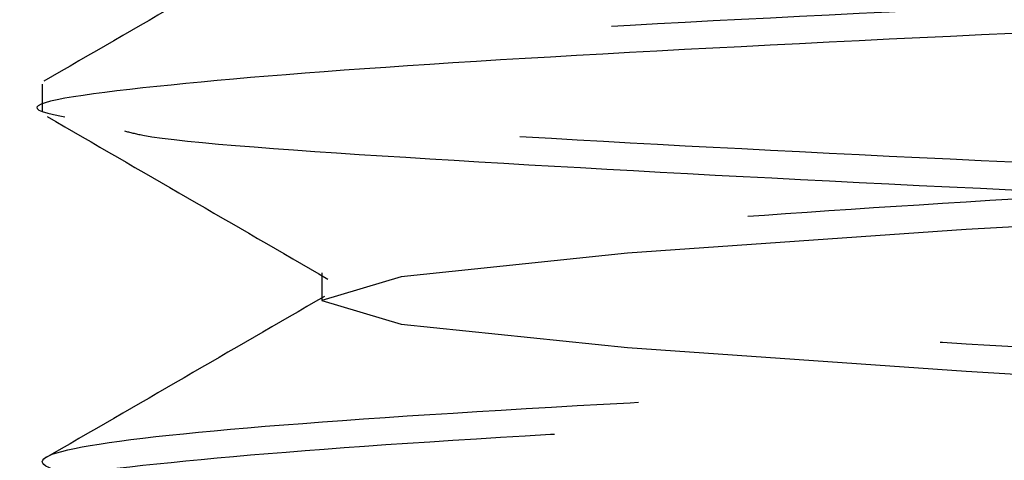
# Model space of a CAD drawing. Header units: inches. Extents: x 1907 to 2452, y -210 to -54.
# Tile 710 of 1056: x 2143.9445 to 2144.0375, y -176.6321 to -176.5904. Entities that reach past the tile are written whole.
import ezdxf

# ---------------------------------------------------------------- set-up
doc = ezdxf.new("R2010")
doc.units = ezdxf.units.IN
doc.header["$LTSCALE"] = 0.5
doc.header["$MEASUREMENT"] = 0
doc.linetypes.add('HIDDEN', pattern=[0.22499999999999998, 0.15, -0.075])
doc.layers.add('SID-M-H', color=4, linetype='HIDDEN')

msp = doc.modelspace()

# ---------------------------------------------------------------- linework, layer by layer
at = {"layer": 'SID-M-H'}
for p, q in [((2143.94659527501, -176.5964757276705), (2143.94659527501, -176.5990798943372)), ((2144.07159527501, -176.6080084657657), (2144.033869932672, -176.6102406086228)), ((2144.033869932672, -176.6102406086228), (2144.001887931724, -176.6124727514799)), ((2144.001887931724, -176.6124727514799), (2143.980518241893, -176.614704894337)), ((2143.973014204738, -176.6143328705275), (2143.973014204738, -176.6169370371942)), ((2143.980518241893, -176.614704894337), (2143.973014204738, -176.6169370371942)), ((2143.973014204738, -176.6169370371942), (2143.980518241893, -176.6191691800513)), ((2143.980518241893, -176.6191691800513), (2144.001887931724, -176.6214013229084)), ((2144.001887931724, -176.6214013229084), (2144.033869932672, -176.6236334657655)), ((2144.033869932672, -176.6236334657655), (2144.07159527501, -176.6258656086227))]:
    msp.add_line(p, q, dxfattribs=at)
for points, knots in [([(2143.97499658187, -175.8292082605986), (2143.976194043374, -175.8297557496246), (2143.979018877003, -175.8310472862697), (2144.000392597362, -175.8330828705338), (2144.032802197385, -175.8353150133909), (2144.07161820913, -175.837547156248), (2144.110296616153, -175.8397792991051), (2144.143119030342, -175.8420114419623), (2144.165042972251, -175.8442435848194), (2144.172742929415, -175.8464757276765), (2144.165043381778, -175.8487078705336), (2144.143117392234, -175.8509400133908), (2144.110302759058, -175.8531721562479), (2144.071595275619, -175.855404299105), (2144.032887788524, -175.8576364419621), (2144.000073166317, -175.8598685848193), (2143.978147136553, -175.8621007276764), (2143.970447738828, -175.8643328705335), (2143.978147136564, -175.8665650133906), (2144.000073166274, -175.8687971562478), (2144.032887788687, -175.8710292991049), (2144.07159527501, -175.873261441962), (2144.110302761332, -175.8754935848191), (2144.143117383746, -175.8777257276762), (2144.165043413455, -175.8799578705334), (2144.172742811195, -175.8821900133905), (2144.165043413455, -175.8844221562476), (2144.143117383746, -175.8866542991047), (2144.110302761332, -175.8888864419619), (2144.07159527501, -175.891118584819), (2144.032887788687, -175.8933507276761), (2144.000073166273, -175.8955828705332), (2143.978147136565, -175.8978150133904), (2143.970447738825, -175.9000471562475), (2143.978147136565, -175.9022792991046), (2144.000073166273, -175.9045114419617), (2144.032887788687, -175.9067435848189), (2144.07159527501, -175.908975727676), (2144.110302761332, -175.9112078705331), (2144.143117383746, -175.9134400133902), (2144.165043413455, -175.9156721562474), (2144.172742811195, -175.9179042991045), (2144.165043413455, -175.9201364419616), (2144.143117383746, -175.9223685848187), (2144.110302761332, -175.9246007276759), (2144.07159527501, -175.926832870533), (2144.032887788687, -175.9290650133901), (2144.000073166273, -175.9312971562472), (2143.978147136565, -175.9335292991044), (2143.970447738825, -175.9357614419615), (2143.978147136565, -175.9379935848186), (2144.000073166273, -175.9402257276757), (2144.032887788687, -175.9424578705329), (2144.07159527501, -175.94469001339), (2144.110302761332, -175.9469221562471), (2144.143117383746, -175.9491542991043), (2144.165043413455, -175.9513864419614), (2144.172742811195, -175.9536185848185), (2144.165043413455, -175.9558507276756), (2144.143117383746, -175.9580828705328), (2144.110302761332, -175.9603150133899), (2144.07159527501, -175.962547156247), (2144.032887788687, -175.9647792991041), (2144.000073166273, -175.9670114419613), (2143.978147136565, -175.9692435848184), (2143.970447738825, -175.9714757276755), (2143.978147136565, -175.9737078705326), (2144.000073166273, -175.9759400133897), (2144.032887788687, -175.9781721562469), (2144.07159527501, -175.980404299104), (2144.110302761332, -175.9826364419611), (2144.143117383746, -175.9848685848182), (2144.165043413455, -175.9871007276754), (2144.172742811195, -175.9893328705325), (2144.165043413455, -175.9915650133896), (2144.143117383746, -175.9937971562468), (2144.110302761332, -175.9960292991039), (2144.07159527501, -175.998261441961), (2144.032887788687, -176.0004935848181), (2144.000073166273, -176.0027257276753), (2143.978147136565, -176.0049578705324), (2143.970447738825, -176.0071900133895), (2143.978147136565, -176.0094221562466), (2144.000073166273, -176.0116542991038), (2144.032887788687, -176.0138864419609), (2144.07159527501, -176.016118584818), (2144.110302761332, -176.0183507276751), (2144.143117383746, -176.0205828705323), (2144.165043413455, -176.0228150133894), (2144.172742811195, -176.0250471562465), (2144.165043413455, -176.0272792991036), (2144.143117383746, -176.0295114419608), (2144.110302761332, -176.0317435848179), (2144.07159527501, -176.033975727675), (2144.032887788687, -176.0362078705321), (2144.000073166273, -176.0384400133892), (2143.978147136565, -176.0406721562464), (2143.970447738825, -176.0429042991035), (2143.978147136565, -176.0451364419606), (2144.000073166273, -176.0473685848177), (2144.032887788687, -176.0496007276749), (2144.07159527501, -176.051832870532), (2144.110302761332, -176.0540650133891), (2144.143117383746, -176.0562971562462), (2144.165043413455, -176.0585292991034), (2144.172742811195, -176.0607614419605), (2144.165043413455, -176.0629935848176), (2144.143117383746, -176.0652257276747), (2144.110302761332, -176.0674578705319), (2144.07159527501, -176.069690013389), (2144.032887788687, -176.0719221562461), (2144.000073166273, -176.0741542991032), (2143.978147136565, -176.0763864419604), (2143.970447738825, -176.0786185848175), (2143.978147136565, -176.0808507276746), (2144.000073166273, -176.0830828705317), (2144.032887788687, -176.0853150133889), (2144.07159527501, -176.087547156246), (2144.110302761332, -176.0897792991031), (2144.143117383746, -176.0920114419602), (2144.165043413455, -176.0942435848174), (2144.172742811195, -176.0964757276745), (2144.165043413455, -176.0987078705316), (2144.143117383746, -176.1009400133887), (2144.110302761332, -176.1031721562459), (2144.07159527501, -176.105404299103), (2144.032887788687, -176.1076364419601), (2144.000073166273, -176.1098685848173), (2143.978147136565, -176.1121007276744), (2143.970447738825, -176.1143328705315), (2143.978147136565, -176.1165650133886), (2144.000073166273, -176.1187971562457), (2144.032887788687, -176.1210292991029), (2144.07159527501, -176.12326144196), (2144.110302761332, -176.1254935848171), (2144.143117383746, -176.1277257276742), (2144.165043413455, -176.1299578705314), (2144.172742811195, -176.1321900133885), (2144.165043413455, -176.1344221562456), (2144.143117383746, -176.1366542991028), (2144.110302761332, -176.1388864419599), (2144.07159527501, -176.141118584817), (2144.032887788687, -176.1433507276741), (2144.000073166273, -176.1455828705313), (2143.978147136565, -176.1478150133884), (2143.970447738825, -176.1500471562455), (2143.978147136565, -176.1522792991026), (2144.000073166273, -176.1545114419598), (2144.032887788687, -176.1567435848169), (2144.07159527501, -176.158975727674), (2144.110302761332, -176.1612078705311), (2144.143117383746, -176.1634400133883), (2144.165043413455, -176.1656721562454), (2144.172742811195, -176.1679042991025), (2144.165043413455, -176.1701364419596), (2144.143117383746, -176.1723685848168), (2144.110302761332, -176.1746007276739), (2144.07159527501, -176.176832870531), (2144.032887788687, -176.1790650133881), (2144.000073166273, -176.1812971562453), (2143.978147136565, -176.1835292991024), (2143.970447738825, -176.1857614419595), (2143.978147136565, -176.1879935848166), (2144.000073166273, -176.1902257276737), (2144.032887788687, -176.1924578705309), (2144.07159527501, -176.194690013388), (2144.110302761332, -176.1969221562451), (2144.143117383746, -176.1991542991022), (2144.165043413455, -176.2013864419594), (2144.172742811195, -176.2036185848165), (2144.165043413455, -176.2058507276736), (2144.143117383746, -176.2080828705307), (2144.110302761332, -176.2103150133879), (2144.07159527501, -176.212547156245), (2144.032887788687, -176.2147792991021), (2144.000073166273, -176.2170114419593), (2143.978147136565, -176.2192435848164), (2143.970447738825, -176.2214757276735), (2143.978147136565, -176.2237078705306), (2144.000073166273, -176.2259400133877), (2144.032887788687, -176.2281721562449), (2144.07159527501, -176.230404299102), (2144.110302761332, -176.2326364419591), (2144.143117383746, -176.2348685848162), (2144.165043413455, -176.2371007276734), (2144.172742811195, -176.2393328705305), (2144.165043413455, -176.2415650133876), (2144.143117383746, -176.2437971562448), (2144.110302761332, -176.2460292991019), (2144.07159527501, -176.248261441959), (2144.032887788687, -176.2504935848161), (2144.000073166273, -176.2527257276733), (2143.978147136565, -176.2549578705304), (2143.970447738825, -176.2571900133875), (2143.978147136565, -176.2594221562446), (2144.000073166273, -176.2616542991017), (2144.032887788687, -176.2638864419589), (2144.07159527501, -176.266118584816), (2144.110302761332, -176.2683507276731), (2144.143117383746, -176.2705828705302), (2144.165043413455, -176.2728150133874), (2144.172742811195, -176.2750471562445), (2144.165043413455, -176.2772792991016), (2144.143117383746, -176.2795114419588), (2144.110302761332, -176.2817435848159), (2144.07159527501, -176.283975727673), (2144.032887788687, -176.2862078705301), (2144.000073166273, -176.2884400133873), (2143.978147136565, -176.2906721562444), (2143.970447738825, -176.2929042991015), (2143.978147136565, -176.2951364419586), (2144.000073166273, -176.2973685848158), (2144.032887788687, -176.2996007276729), (2144.07159527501, -176.30183287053), (2144.110302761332, -176.3040650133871), (2144.143117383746, -176.3062971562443), (2144.165043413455, -176.3085292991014), (2144.172742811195, -176.3107614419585), (2144.165043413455, -176.3129935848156), (2144.143117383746, -176.3152257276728), (2144.110302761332, -176.3174578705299), (2144.07159527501, -176.319690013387), (2144.032887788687, -176.3219221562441), (2144.000073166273, -176.3241542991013), (2143.978147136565, -176.3263864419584), (2143.970447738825, -176.3286185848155), (2143.978147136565, -176.3308507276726), (2144.000073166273, -176.3330828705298), (2144.032887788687, -176.3353150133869), (2144.07159527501, -176.337547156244), (2144.110302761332, -176.3397792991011), (2144.143117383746, -176.3420114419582), (2144.165043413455, -176.3442435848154), (2144.172742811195, -176.3464757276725), (2144.165043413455, -176.3487078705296), (2144.143117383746, -176.3509400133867), (2144.110302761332, -176.3531721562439), (2144.07159527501, -176.355404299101), (2144.032887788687, -176.3576364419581), (2144.000073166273, -176.3598685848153), (2143.978147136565, -176.3621007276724), (2143.970447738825, -176.3643328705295), (2143.978147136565, -176.3665650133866), (2144.000073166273, -176.3687971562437), (2144.032887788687, -176.3710292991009), (2144.07159527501, -176.373261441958), (2144.110302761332, -176.3754935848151), (2144.143117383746, -176.3777257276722), (2144.165043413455, -176.3799578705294), (2144.172742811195, -176.3821900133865), (2144.165043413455, -176.3844221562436), (2144.143117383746, -176.3866542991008), (2144.110302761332, -176.3888864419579), (2144.07159527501, -176.391118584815), (2144.032887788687, -176.3933507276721), (2144.000073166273, -176.3955828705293), (2143.978147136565, -176.3978150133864), (2143.970447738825, -176.4000471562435), (2143.978147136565, -176.4022792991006), (2144.000073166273, -176.4045114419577), (2144.032887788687, -176.4067435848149), (2144.07159527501, -176.408975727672), (2144.110302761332, -176.4112078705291), (2144.143117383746, -176.4134400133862), (2144.165043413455, -176.4156721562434), (2144.172742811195, -176.4179042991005), (2144.165043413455, -176.4201364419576), (2144.143117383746, -176.4223685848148), (2144.110302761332, -176.4246007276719), (2144.07159527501, -176.426832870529), (2144.032887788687, -176.4290650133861), (2144.000073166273, -176.4312971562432), (2143.978147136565, -176.4335292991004), (2143.970447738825, -176.4357614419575), (2143.978147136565, -176.4379935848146), (2144.000073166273, -176.4402257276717), (2144.032887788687, -176.4424578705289), (2144.07159527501, -176.444690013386), (2144.110302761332, -176.4469221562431), (2144.143117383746, -176.4491542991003), (2144.165043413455, -176.4513864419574), (2144.172742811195, -176.4536185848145), (2144.165043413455, -176.4558507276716), (2144.143117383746, -176.4580828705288), (2144.110302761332, -176.4603150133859), (2144.07159527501, -176.462547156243), (2144.032887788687, -176.4647792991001), (2144.000073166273, -176.4670114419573), (2143.978147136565, -176.4692435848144), (2143.970447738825, -176.4714757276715), (2143.978147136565, -176.4737078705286), (2144.000073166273, -176.4759400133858), (2144.032887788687, -176.4781721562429), (2144.07159527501, -176.4804042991), (2144.110302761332, -176.4826364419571), (2144.143117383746, -176.4848685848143), (2144.165043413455, -176.4871007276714), (2144.172742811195, -176.4893328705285), (2144.165043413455, -176.4915650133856), (2144.143117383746, -176.4937971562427), (2144.110302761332, -176.4960292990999), (2144.07159527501, -176.498261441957), (2144.032887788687, -176.5004935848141), (2144.000073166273, -176.5027257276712), (2143.978147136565, -176.5049578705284), (2143.970447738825, -176.5071900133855), (2143.978147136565, -176.5094221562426), (2144.000073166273, -176.5116542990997), (2144.032887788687, -176.5138864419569), (2144.07159527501, -176.516118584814), (2144.110302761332, -176.5183507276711), (2144.143117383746, -176.5205828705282), (2144.165043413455, -176.5228150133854), (2144.172742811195, -176.5250471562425), (2144.165043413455, -176.5272792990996), (2144.143117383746, -176.5295114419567), (2144.110302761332, -176.5317435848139), (2144.07159527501, -176.533975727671), (2144.032887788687, -176.5362078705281), (2144.000073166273, -176.5384400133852), (2143.978147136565, -176.5406721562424), (2143.970447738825, -176.5429042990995), (2143.978147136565, -176.5451364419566), (2144.000073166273, -176.5473685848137), (2144.032887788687, -176.5496007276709), (2144.07159527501, -176.551832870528), (2144.110302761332, -176.5540650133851), (2144.143117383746, -176.5562971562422), (2144.165043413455, -176.5585292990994), (2144.172742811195, -176.5607614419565), (2144.165043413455, -176.5629935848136), (2144.143117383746, -176.5652257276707), (2144.110302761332, -176.5674578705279), (2144.07159527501, -176.569690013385), (2144.032887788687, -176.5719221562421), (2144.000073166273, -176.5741542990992), (2143.978147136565, -176.5763864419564), (2143.970447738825, -176.5786185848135), (2143.978147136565, -176.5808507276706), (2144.000073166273, -176.5830828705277), (2144.032887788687, -176.5853150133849), (2144.07159527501, -176.587547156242), (2144.110302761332, -176.5897792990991), (2144.143117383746, -176.5920114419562), (2144.165043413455, -176.5942435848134), (2144.172742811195, -176.5964757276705), (2144.165043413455, -176.5987078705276), (2144.143117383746, -176.6009400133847), (2144.110302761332, -176.6031721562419), (2144.07159527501, -176.605404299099), (2144.032887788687, -176.6076364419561), (2144.000073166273, -176.6098685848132), (2143.978147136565, -176.6121007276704), (2143.970447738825, -176.6143328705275), (2143.978147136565, -176.6165650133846), (2144.000073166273, -176.6187971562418), (2144.032887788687, -176.6210292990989), (2144.07159527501, -176.623261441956), (2144.110302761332, -176.6254935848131), (2144.143117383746, -176.6277257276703), (2144.165043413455, -176.6299578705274), (2144.172742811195, -176.6321900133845), (2144.165043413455, -176.6344221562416), (2144.143117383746, -176.6366542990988), (2144.110302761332, -176.6388864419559), (2144.07159527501, -176.641118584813), (2144.032887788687, -176.6433507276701), (2144.000073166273, -176.6455828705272), (2143.978147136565, -176.6478150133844), (2143.970447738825, -176.6500471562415), (2143.978147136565, -176.6522792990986), (2144.000073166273, -176.6545114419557), (2144.032887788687, -176.6567435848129), (2144.07159527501, -176.65897572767), (2144.110302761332, -176.6612078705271), (2144.143117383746, -176.6634400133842), (2144.165043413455, -176.6656721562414), (2144.172742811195, -176.6679042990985), (2144.165043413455, -176.6701364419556), (2144.143117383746, -176.6723685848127), (2144.110302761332, -176.6746007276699), (2144.07159527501, -176.676832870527), (2144.032887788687, -176.6790650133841), (2144.000073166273, -176.6812971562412), (2143.978147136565, -176.6835292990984), (2143.970447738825, -176.6857614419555), (2143.978147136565, -176.6879935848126), (2144.000073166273, -176.6902257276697), (2144.032887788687, -176.6924578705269), (2144.07159527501, -176.694690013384), (2144.110302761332, -176.6969221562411), (2144.143117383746, -176.6991542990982), (2144.165043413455, -176.7013864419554), (2144.172742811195, -176.7036185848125), (2144.165043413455, -176.7058507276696), (2144.143117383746, -176.7080828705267), (2144.110302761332, -176.7103150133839), (2144.07159527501, -176.712547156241), (2144.032887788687, -176.7147792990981), (2144.000073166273, -176.7170114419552), (2143.978147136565, -176.7192435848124), (2143.970447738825, -176.7214757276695), (2143.978147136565, -176.7237078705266), (2144.000073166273, -176.7259400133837), (2144.032887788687, -176.7281721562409), (2144.07159527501, -176.730404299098), (2144.110302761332, -176.7326364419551), (2144.143117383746, -176.7348685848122), (2144.165043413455, -176.7371007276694), (2144.172742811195, -176.7393328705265), (2144.165043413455, -176.7415650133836), (2144.143117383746, -176.7437971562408), (2144.110302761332, -176.7460292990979), (2144.07159527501, -176.748261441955), (2144.032887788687, -176.7504935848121), (2144.000073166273, -176.7527257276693), (2143.978147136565, -176.7549578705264), (2143.970447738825, -176.7571900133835), (2143.978147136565, -176.7594221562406), (2144.000073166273, -176.7616542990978), (2144.032887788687, -176.7638864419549), (2144.07159527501, -176.766118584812), (2144.110302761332, -176.7683507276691), (2144.143117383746, -176.7705828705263), (2144.165043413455, -176.7728150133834), (2144.172742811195, -176.7750471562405), (2144.165043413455, -176.7772792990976), (2144.143117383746, -176.7795114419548), (2144.110302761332, -176.7817435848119), (2144.07159527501, -176.783975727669), (2144.032887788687, -176.7862078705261), (2144.000073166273, -176.7884400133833), (2143.978147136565, -176.7906721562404), (2143.970447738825, -176.7929042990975), (2143.978147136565, -176.7951364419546), (2144.000073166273, -176.7973685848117), (2144.032887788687, -176.7996007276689), (2144.07159527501, -176.801832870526), (2144.110302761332, -176.8040650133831), (2144.143117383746, -176.8062971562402), (2144.165043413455, -176.8085292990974), (2144.172742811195, -176.8107614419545), (2144.165043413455, -176.8129935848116), (2144.143117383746, -176.8152257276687), (2144.110302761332, -176.8174578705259), (2144.07159527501, -176.819690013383), (2144.032887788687, -176.8219221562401), (2144.000073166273, -176.8241542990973), (2143.978147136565, -176.8263864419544), (2143.970447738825, -176.8286185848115), (2143.978147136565, -176.8308507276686), (2144.000073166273, -176.8330828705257), (2144.032887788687, -176.8353150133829), (2144.07159527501, -176.83754715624), (2144.110302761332, -176.8397792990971), (2144.143117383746, -176.8420114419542), (2144.165043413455, -176.8442435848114), (2144.172742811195, -176.8464757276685), (2144.165043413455, -176.8487078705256), (2144.143117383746, -176.8509400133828), (2144.110302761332, -176.8531721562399), (2144.07159527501, -176.855404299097), (2144.032887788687, -176.8576364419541), (2144.000073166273, -176.8598685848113), (2143.978147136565, -176.8621007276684), (2143.970447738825, -176.8643328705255), (2143.978147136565, -176.8665650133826), (2144.000073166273, -176.8687971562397), (2144.032887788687, -176.8710292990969), (2144.07159527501, -176.873261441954), (2144.110302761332, -176.8754935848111), (2144.143117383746, -176.8777257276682), (2144.165043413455, -176.8799578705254), (2144.172742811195, -176.8821900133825), (2144.165043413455, -176.8844221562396), (2144.143117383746, -176.8866542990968), (2144.110302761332, -176.8888864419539), (2144.07159527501, -176.891118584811), (2144.032887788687, -176.8933507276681), (2144.000073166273, -176.8955828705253), (2143.978147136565, -176.8978150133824), (2143.970447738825, -176.9000471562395), (2143.978147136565, -176.9022792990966), (2144.000073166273, -176.9045114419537), (2144.032887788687, -176.9067435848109), (2144.07159527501, -176.908975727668), (2144.110302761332, -176.9112078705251), (2144.143117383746, -176.9134400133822), (2144.165043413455, -176.9156721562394), (2144.172742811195, -176.9179042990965), (2144.165043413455, -176.9201364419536), (2144.143117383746, -176.9223685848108), (2144.110302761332, -176.9246007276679), (2144.07159527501, -176.926832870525), (2144.032887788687, -176.9290650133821), (2144.000073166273, -176.9312971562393), (2143.978147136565, -176.9335292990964), (2143.970447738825, -176.9357614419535), (2143.978147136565, -176.9379935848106), (2144.000073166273, -176.9402257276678), (2144.032887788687, -176.9424578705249), (2144.07159527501, -176.944690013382), (2144.110302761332, -176.9469221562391), (2144.143117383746, -176.9491542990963), (2144.165043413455, -176.9513864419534), (2144.172742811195, -176.9536185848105), (2144.165043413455, -176.9558507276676), (2144.143117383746, -176.9580828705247), (2144.110302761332, -176.9603150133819), (2144.07159527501, -176.962547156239), (2144.032887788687, -176.9647792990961), (2144.000073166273, -176.9670114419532), (2143.978147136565, -176.9692435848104), (2143.970447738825, -176.9714757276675), (2143.978147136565, -176.9737078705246), (2144.000073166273, -176.9759400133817), (2144.032887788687, -176.9781721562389), (2144.07159527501, -176.980404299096), (2144.110302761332, -176.9826364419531), (2144.143117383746, -176.9848685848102), (2144.165043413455, -176.9871007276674), (2144.172742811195, -176.9893328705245), (2144.165043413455, -176.9915650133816), (2144.143117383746, -176.9937971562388), (2144.110302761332, -176.9960292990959), (2144.07159527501, -176.998261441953), (2144.032887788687, -177.0004935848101), (2144.000073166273, -177.0027257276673), (2143.978147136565, -177.0049578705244), (2143.970447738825, -177.0071900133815), (2143.978147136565, -177.0094221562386), (2144.000073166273, -177.0116542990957), (2144.032887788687, -177.0138864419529), (2144.07159527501, -177.01611858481), (2144.110302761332, -177.0183507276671), (2144.143117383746, -177.0205828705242), (2144.165043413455, -177.0228150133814), (2144.172742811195, -177.0250471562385), (2144.165043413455, -177.0272792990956), (2144.143117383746, -177.0295114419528), (2144.110302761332, -177.0317435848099), (2144.07159527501, -177.033975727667), (2144.032887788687, -177.0362078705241), (2144.000073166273, -177.0384400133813), (2143.978147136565, -177.0406721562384), (2143.970447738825, -177.0429042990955), (2143.978147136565, -177.0451364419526), (2144.000073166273, -177.0473685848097), (2144.032887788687, -177.0496007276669), (2144.07159527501, -177.051832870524), (2144.110302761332, -177.0540650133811), (2144.143117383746, -177.0562971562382), (2144.165043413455, -177.0585292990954), (2144.172742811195, -177.0607614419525), (2144.165043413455, -177.0629935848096), (2144.143117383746, -177.0652257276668), (2144.110302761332, -177.0674578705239), (2144.07159527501, -177.069690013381), (2144.032887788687, -177.0719221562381), (2144.000073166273, -177.0741542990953), (2143.978147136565, -177.0763864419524), (2143.970447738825, -177.0786185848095), (2143.978147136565, -177.0808507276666), (2144.000073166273, -177.0830828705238), (2144.032887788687, -177.0853150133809), (2144.07159527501, -177.087547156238), (2144.110302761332, -177.0897792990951), (2144.143117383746, -177.0920114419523), (2144.165043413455, -177.0942435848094), (2144.172742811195, -177.0964757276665), (2144.165043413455, -177.0987078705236), (2144.143117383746, -177.1009400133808), (2144.110302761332, -177.1031721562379), (2144.07159527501, -177.105404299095), (2144.032887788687, -177.1076364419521), (2144.000073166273, -177.1098685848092), (2143.978147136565, -177.1121007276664), (2143.970447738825, -177.1143328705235), (2143.978147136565, -177.1165650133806), (2144.000073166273, -177.1187971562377), (2144.032887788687, -177.1210292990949), (2144.07159527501, -177.123261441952), (2144.110302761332, -177.1254935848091), (2144.143117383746, -177.1277257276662), (2144.165043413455, -177.1299578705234), (2144.172742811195, -177.1321900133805), (2144.165043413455, -177.1344221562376), (2144.143117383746, -177.1366542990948), (2144.110302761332, -177.1388864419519), (2144.07159527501, -177.141118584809), (2144.032887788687, -177.1433507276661), (2144.000073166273, -177.1455828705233), (2143.978147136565, -177.1478150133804), (2143.970447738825, -177.1500471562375), (2143.978147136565, -177.1522792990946), (2144.000073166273, -177.1545114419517), (2144.032887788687, -177.1567435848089), (2144.07159527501, -177.158975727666), (2144.110302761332, -177.1612078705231), (2144.143117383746, -177.1634400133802), (2144.165043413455, -177.1656721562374), (2144.172742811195, -177.1679042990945), (2144.165043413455, -177.1701364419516), (2144.143117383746, -177.1723685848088), (2144.110302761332, -177.1746007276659), (2144.07159527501, -177.176832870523), (2144.032887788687, -177.1790650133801), (2144.000073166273, -177.1812971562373), (2143.978147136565, -177.1835292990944), (2143.970447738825, -177.1857614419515), (2143.978147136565, -177.1879935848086), (2144.000073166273, -177.1902257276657), (2144.032887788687, -177.1924578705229), (2144.07159527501, -177.19469001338), (2144.110302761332, -177.1969221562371), (2144.143117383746, -177.1991542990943), (2144.165043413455, -177.2013864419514), (2144.172742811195, -177.2036185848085), (2144.165043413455, -177.2058507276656), (2144.143117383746, -177.2080828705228), (2144.110302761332, -177.2103150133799), (2144.07159527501, -177.212547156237), (2144.032887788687, -177.2147792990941), (2144.000073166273, -177.2170114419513), (2143.978147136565, -177.2192435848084), (2143.970447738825, -177.2214757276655), (2143.978147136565, -177.2237078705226), (2144.000073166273, -177.2259400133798), (2144.032887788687, -177.2281721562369), (2144.07159527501, -177.230404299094), (2144.110302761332, -177.2326364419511), (2144.143117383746, -177.2348685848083), (2144.165043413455, -177.2371007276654), (2144.172742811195, -177.2393328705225), (2144.165043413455, -177.2415650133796), (2144.143117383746, -177.2437971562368), (2144.110302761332, -177.2460292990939), (2144.07159527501, -177.248261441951), (2144.032887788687, -177.2504935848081), (2144.000073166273, -177.2527257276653), (2143.978147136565, -177.2549578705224), (2143.970447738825, -177.2571900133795), (2143.978147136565, -177.2594221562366), (2144.000073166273, -177.2616542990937), (2144.032887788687, -177.2638864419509), (2144.07159527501, -177.266118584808), (2144.110302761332, -177.2683507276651), (2144.143117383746, -177.2705828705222), (2144.165043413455, -177.2728150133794), (2144.172742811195, -177.2750471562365), (2144.165043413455, -177.2772792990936), (2144.143117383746, -177.2795114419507), (2144.110302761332, -177.2817435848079), (2144.07159527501, -177.283975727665), (2144.032887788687, -177.2862078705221), (2144.000073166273, -177.2884400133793), (2143.978147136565, -177.2906721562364), (2143.970447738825, -177.2929042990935), (2143.978147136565, -177.2951364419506), (2144.000073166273, -177.2973685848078), (2144.032887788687, -177.2996007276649), (2144.07159527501, -177.301832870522), (2144.110302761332, -177.3040650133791), (2144.143117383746, -177.3062971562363), (2144.165043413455, -177.3085292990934), (2144.172742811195, -177.3107614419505), (2144.165043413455, -177.3129935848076), (2144.143117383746, -177.3152257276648), (2144.110302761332, -177.3174578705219), (2144.07159527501, -177.319690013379), (2144.032887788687, -177.3219221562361), (2144.000073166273, -177.3241542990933), (2143.978147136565, -177.3263864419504), (2143.970447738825, -177.3286185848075), (2143.978147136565, -177.3308507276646), (2144.000073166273, -177.3330828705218), (2144.032887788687, -177.3353150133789), (2144.07159527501, -177.337547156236), (2144.110302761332, -177.3397792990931), (2144.143117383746, -177.3420114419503), (2144.165043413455, -177.3442435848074), (2144.172742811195, -177.3464757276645), (2144.165043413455, -177.3487078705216), (2144.143117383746, -177.3509400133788), (2144.110302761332, -177.3531721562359), (2144.07159527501, -177.355404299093), (2144.032887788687, -177.3576364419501), (2144.000073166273, -177.3598685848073), (2143.978147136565, -177.3621007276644), (2143.970447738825, -177.3643328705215), (2143.978147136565, -177.3665650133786), (2144.000073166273, -177.3687971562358), (2144.032887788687, -177.3710292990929), (2144.07159527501, -177.37326144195), (2144.110302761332, -177.3754935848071), (2144.143117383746, -177.3777257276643), (2144.165043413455, -177.3799578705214), (2144.172742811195, -177.3821900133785), (2144.165043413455, -177.3844221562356), (2144.143117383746, -177.3866542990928), (2144.110302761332, -177.3888864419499), (2144.07159527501, -177.391118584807), (2144.032887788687, -177.3933507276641), (2144.000073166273, -177.3955828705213), (2143.978147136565, -177.3978150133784), (2143.970447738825, -177.4000471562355), (2143.978147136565, -177.4022792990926), (2144.000073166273, -177.4045114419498), (2144.032887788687, -177.4067435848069), (2144.07159527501, -177.408975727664), (2144.110302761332, -177.4112078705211), (2144.143117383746, -177.4134400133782), (2144.165043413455, -177.4156721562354), (2144.172742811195, -177.4179042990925), (2144.165043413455, -177.4201364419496), (2144.143117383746, -177.4223685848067), (2144.110302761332, -177.4246007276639), (2144.07159527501, -177.426832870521), (2144.032887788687, -177.4290650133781), (2144.000073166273, -177.4312971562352), (2143.978147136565, -177.4335292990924), (2143.970447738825, -177.4357614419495), (2143.978147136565, -177.4379935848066), (2144.000073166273, -177.4402257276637), (2144.032887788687, -177.4424578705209), (2144.07159527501, -177.444690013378), (2144.110302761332, -177.4469221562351), (2144.143117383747, -177.4491542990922), (2144.165043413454, -177.4513864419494), (2144.172742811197, -177.4536185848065), (2144.165043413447, -177.4558507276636), (2144.143117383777, -177.4580828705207), (2144.110302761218, -177.460315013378), (2144.071595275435, -177.4625471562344), (2144.032887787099, -177.4647792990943), (2144.000073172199, -177.4670114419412), (2143.97814711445, -177.4692435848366), (2143.970447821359, -177.4714757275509), (2143.978146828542, -177.473707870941), (2144.000074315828, -177.4759400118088), (2144.032883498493, -177.4781721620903), (2144.071611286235, -177.4804042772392), (2144.110243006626, -177.482636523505), (2144.143340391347, -177.4848682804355), (2144.164211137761, -177.4871018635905), (2144.172991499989, -177.4887818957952), (2144.168837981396, -177.4897264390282), (2144.16797199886, -177.4899233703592)], [0, 0, 0, 0, 0.0009890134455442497, 0.002333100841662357, 0.003677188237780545, 0.005021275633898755, 0.006365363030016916, 0.007709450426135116, 0.009053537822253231, 0.01039762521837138, 0.01174171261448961, 0.01308580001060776, 0.01442988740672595, 0.0157739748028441, 0.01711806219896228, 0.01846214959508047, 0.01980623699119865, 0.02115032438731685, 0.02249441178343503, 0.02383849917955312, 0.0251825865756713, 0.02652667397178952, 0.02787076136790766, 0.02921484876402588, 0.03055893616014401, 0.03190302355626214, 0.03324711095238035, 0.03459119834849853, 0.03593528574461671, 0.03727937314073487, 0.03862346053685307, 0.03996754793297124, 0.04131163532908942, 0.04265572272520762, 0.04399981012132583, 0.0453438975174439, 0.04668798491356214, 0.0480320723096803, 0.04937615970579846, 0.05072024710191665, 0.05206433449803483, 0.05340842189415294, 0.05475250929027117, 0.05609659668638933, 0.05744068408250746, 0.05878477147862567, 0.0601288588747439, 0.06147294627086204, 0.06281703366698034, 0.06416112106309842, 0.06550520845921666, 0.0668492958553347, 0.06819338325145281, 0.06953747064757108, 0.07088155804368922, 0.07222564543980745, 0.0735697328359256, 0.07491382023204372, 0.07625790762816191, 0.07760199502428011, 0.07894608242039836, 0.08029016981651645, 0.08163425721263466, 0.08297834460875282, 0.084322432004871, 0.0856665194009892, 0.08701060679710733, 0.08835469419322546, 0.08969878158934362, 0.09104286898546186, 0.09238695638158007, 0.09373104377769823, 0.09507513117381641, 0.09641921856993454, 0.09776330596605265, 0.09910739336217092, 0.1004514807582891, 0.1017955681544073, 0.1031396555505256, 0.1044837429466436, 0.1058278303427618, 0.10717191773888, 0.108516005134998, 0.1098600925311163, 0.1112041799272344, 0.1125482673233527, 0.1138923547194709, 0.115236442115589, 0.1165805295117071, 0.1179246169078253, 0.1192687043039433, 0.1206127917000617, 0.1219568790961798, 0.1233009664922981, 0.1246450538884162, 0.1259891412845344, 0.1273332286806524, 0.1286773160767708, 0.130021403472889, 0.1313654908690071, 0.1327095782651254, 0.1340536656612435, 0.1353977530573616, 0.1367418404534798, 0.1380859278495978, 0.1394300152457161, 0.1407741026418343, 0.1421181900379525, 0.1434622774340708, 0.1448063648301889, 0.146150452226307, 0.1474945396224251, 0.1488386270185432, 0.1501827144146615, 0.1515268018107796, 0.1528708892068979, 0.1542149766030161, 0.1555590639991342, 0.1569031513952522, 0.1582472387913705, 0.1595913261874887, 0.1609354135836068, 0.1622795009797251, 0.1636235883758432, 0.1649676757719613, 0.1663117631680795, 0.1676558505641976, 0.1689999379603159, 0.170344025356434, 0.1716881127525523, 0.1730322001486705, 0.1743762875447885, 0.1757203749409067, 0.1770644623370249, 0.1784085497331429, 0.1797526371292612, 0.1810967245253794, 0.1824408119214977, 0.1837848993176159, 0.185128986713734, 0.186473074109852, 0.1878171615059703, 0.1891612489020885, 0.1905053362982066, 0.1918494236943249, 0.193193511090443, 0.1945375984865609, 0.1958816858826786, 0.1972257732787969, 0.1985698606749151, 0.1999139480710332, 0.2012580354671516, 0.2026021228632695, 0.203946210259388, 0.2052902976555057, 0.2066343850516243, 0.2079784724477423, 0.2093225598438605, 0.2106666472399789, 0.2120107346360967, 0.2133548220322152, 0.2146989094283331, 0.2160429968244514, 0.2173870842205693, 0.2187311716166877, 0.2200752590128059, 0.2214193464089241, 0.2227634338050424, 0.2241075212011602, 0.2254516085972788, 0.2267956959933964, 0.2281397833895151, 0.229483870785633, 0.2308279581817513, 0.2321720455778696, 0.2335161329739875, 0.2348602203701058, 0.2362043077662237, 0.2375483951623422, 0.2388924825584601, 0.2402365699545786, 0.2415806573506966, 0.2429247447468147, 0.244268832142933, 0.2456129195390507, 0.2469570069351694, 0.2483010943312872, 0.2496451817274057, 0.2509892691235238, 0.2523333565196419, 0.2536774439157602, 0.2550215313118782, 0.2563656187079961, 0.2577097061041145, 0.2590537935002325, 0.2603978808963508, 0.2617419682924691, 0.2630860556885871, 0.2644301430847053, 0.2657742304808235, 0.2671183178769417, 0.2684624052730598, 0.2698064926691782, 0.2711505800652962, 0.2724946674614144, 0.2738387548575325, 0.2751828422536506, 0.2765269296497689, 0.277871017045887, 0.2792151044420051, 0.2805591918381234, 0.2819032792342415, 0.2832473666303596, 0.284591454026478, 0.2859355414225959, 0.2872796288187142, 0.2886237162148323, 0.2899678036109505, 0.2913118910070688, 0.2926559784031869, 0.2940000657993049, 0.2953441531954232, 0.2966882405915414, 0.2980323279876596, 0.2993764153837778, 0.3007205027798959, 0.3020645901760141, 0.3034086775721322, 0.3047527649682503, 0.3060968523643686, 0.3074409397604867, 0.3087850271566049, 0.3101291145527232, 0.3114732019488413, 0.3128172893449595, 0.3141613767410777, 0.3155054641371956, 0.316849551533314, 0.318193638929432, 0.3195377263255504, 0.3208818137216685, 0.3222259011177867, 0.3235699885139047, 0.3249140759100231, 0.3262581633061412, 0.3276022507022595, 0.3289463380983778, 0.3302904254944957, 0.3316345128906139, 0.332978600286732, 0.33432268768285, 0.3356667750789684, 0.3370108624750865, 0.3383549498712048, 0.339699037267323, 0.3410431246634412, 0.3423872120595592, 0.3437312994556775, 0.3450753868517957, 0.3464194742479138, 0.3477635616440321, 0.3491076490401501, 0.3504517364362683, 0.3517958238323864, 0.3531399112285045, 0.3544839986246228, 0.355828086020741, 0.3571721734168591, 0.3585162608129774, 0.3598603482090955, 0.3612044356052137, 0.3625485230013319, 0.3638926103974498, 0.3652366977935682, 0.3665807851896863, 0.3679248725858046, 0.3692689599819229, 0.370613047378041, 0.3719571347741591, 0.3733012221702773, 0.3746453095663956, 0.3759893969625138, 0.377333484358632, 0.3786775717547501, 0.3800216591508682, 0.3813657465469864, 0.3827098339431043, 0.3840539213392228, 0.3853980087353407, 0.3867420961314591, 0.3880861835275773, 0.3894302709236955, 0.3907743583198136, 0.3921184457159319, 0.3934625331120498, 0.3948066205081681, 0.3961507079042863, 0.3974947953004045, 0.3988388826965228, 0.4001829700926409, 0.4015270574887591, 0.4028711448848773, 0.4042152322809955, 0.4055593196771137, 0.406903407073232, 0.40824749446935, 0.4095915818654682, 0.4109356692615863, 0.4122797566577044, 0.4136238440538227, 0.4149679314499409, 0.416312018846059, 0.4176561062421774, 0.4190001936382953, 0.4203442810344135, 0.4216883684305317, 0.4230324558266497, 0.4243765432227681, 0.4257206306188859, 0.4270647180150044, 0.4284088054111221, 0.4297528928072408, 0.4310969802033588, 0.4324410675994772, 0.4337851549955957, 0.4351292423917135, 0.4364733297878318, 0.4378174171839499, 0.439161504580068, 0.4405055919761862, 0.4418496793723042, 0.4431937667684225, 0.4445378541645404, 0.445881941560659, 0.4472260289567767, 0.4485701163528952, 0.4499142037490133, 0.4512582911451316, 0.45260237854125, 0.4539464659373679, 0.4552905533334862, 0.4566346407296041, 0.4579787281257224, 0.4593228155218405, 0.4606669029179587, 0.462010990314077, 0.4633550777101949, 0.4646991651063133, 0.4660432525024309, 0.4673873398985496, 0.4687314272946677, 0.470075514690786, 0.4714196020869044, 0.4727636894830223, 0.4741077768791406, 0.4754518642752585, 0.4767959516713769, 0.478140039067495, 0.4794841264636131, 0.4808282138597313, 0.4821723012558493, 0.4835163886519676, 0.4848604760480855, 0.486204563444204, 0.4875486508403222, 0.4888927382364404, 0.4902368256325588, 0.4915809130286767, 0.4929250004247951, 0.4942690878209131, 0.4956131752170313, 0.4969572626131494, 0.4983013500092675, 0.4996454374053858, 0.5009895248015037, 0.5023336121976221, 0.5036776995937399, 0.5050217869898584, 0.5063658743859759, 0.5077099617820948, 0.5090540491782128, 0.5103981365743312, 0.5117422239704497, 0.5130863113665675, 0.5144303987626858, 0.5157744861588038, 0.5171185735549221, 0.5184626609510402, 0.5198067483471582, 0.5211508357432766, 0.5224949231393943, 0.5238390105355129, 0.5251830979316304, 0.5265271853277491, 0.5278712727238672, 0.5292153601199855, 0.530559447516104, 0.5319035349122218, 0.5332476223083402, 0.534591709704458, 0.5359357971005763, 0.5372798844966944, 0.5386239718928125, 0.5399680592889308, 0.5413121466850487, 0.5426562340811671, 0.5440003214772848, 0.5453444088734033, 0.5466884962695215, 0.5480325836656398, 0.5493766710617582, 0.5507207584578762, 0.5520648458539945, 0.5534089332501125, 0.5547530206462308, 0.5560971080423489, 0.5574411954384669, 0.5587852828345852, 0.5601293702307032, 0.5614734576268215, 0.5628175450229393, 0.5641616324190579, 0.5655057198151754, 0.5668498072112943, 0.5681938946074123, 0.5695379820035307, 0.570882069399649, 0.5722261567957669, 0.5735702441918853, 0.5749143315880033, 0.5762584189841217, 0.5776025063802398, 0.5789465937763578, 0.5802906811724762, 0.581634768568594, 0.5829788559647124, 0.5843229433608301, 0.5856670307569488, 0.587011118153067, 0.5883552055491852, 0.5896992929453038, 0.5910433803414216, 0.5923874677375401, 0.5937315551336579, 0.5950756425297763, 0.5964197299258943, 0.5977638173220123, 0.5991079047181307, 0.6004519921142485, 0.601796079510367, 0.6031401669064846, 0.6044842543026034, 0.6058283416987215, 0.6071724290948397, 0.6085165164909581, 0.6098606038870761, 0.6112046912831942, 0.6125487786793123, 0.6138928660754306, 0.6152369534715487, 0.6165810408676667, 0.6179251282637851, 0.6192692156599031, 0.6206133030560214, 0.6219573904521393, 0.6233014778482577, 0.6246455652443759, 0.625989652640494, 0.6273337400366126, 0.6286778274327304, 0.6300219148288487, 0.6313660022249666, 0.632710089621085, 0.6340541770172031, 0.6353982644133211, 0.6367423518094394, 0.6380864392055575, 0.6394305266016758, 0.6407746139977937, 0.6421187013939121, 0.6434627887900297, 0.6448068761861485, 0.6461509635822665, 0.6474950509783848, 0.6488391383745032, 0.650183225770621, 0.6515273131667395, 0.6528714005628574, 0.6542154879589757, 0.6555595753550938, 0.656903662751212, 0.6582477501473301, 0.659591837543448, 0.6609359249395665, 0.6622800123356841, 0.6636240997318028, 0.6649681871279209, 0.6663122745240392, 0.6676563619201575, 0.6690004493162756, 0.6703445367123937, 0.6716886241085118, 0.6730327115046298, 0.6743767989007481, 0.6757208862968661, 0.6770649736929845, 0.6784090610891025, 0.6797531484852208, 0.6810972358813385, 0.6824413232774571, 0.6837854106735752, 0.6851294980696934, 0.6864735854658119, 0.6878176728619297, 0.6891617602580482, 0.6905058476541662, 0.6918499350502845, 0.6931940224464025, 0.6945381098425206, 0.6958821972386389, 0.6972262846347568, 0.6985703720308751, 0.6999144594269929, 0.7012585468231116, 0.7026026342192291, 0.7039467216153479, 0.7052908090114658, 0.7066348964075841, 0.7079789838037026, 0.7093230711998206, 0.7106671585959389, 0.7120112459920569, 0.713355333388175, 0.7146994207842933, 0.7160435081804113, 0.7173875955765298, 0.7187316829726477, 0.7200757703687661, 0.7214198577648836, 0.7227639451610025, 0.7241080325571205, 0.7254521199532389, 0.7267962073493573, 0.7281402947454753, 0.7294843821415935, 0.7308284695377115, 0.7321725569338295, 0.7335166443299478, 0.7348607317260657, 0.7362048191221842, 0.7375489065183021, 0.7388929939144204, 0.7402370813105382, 0.7415811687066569, 0.7429252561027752, 0.7442693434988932, 0.7456134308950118, 0.7469575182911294, 0.7483016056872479, 0.7496456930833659, 0.7509897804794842, 0.7523338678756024, 0.7536779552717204, 0.7550220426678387, 0.7563661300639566, 0.757710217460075, 0.7590543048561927, 0.7603983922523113, 0.7617424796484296, 0.7630865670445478, 0.7644306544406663, 0.7657747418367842, 0.7671188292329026, 0.7684629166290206, 0.7698070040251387, 0.7711510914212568, 0.7724951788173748, 0.7738392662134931, 0.775183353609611, 0.7765274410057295, 0.7778715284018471, 0.7792156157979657, 0.7805597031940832, 0.781903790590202, 0.7832478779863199, 0.7845919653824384, 0.7859360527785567, 0.7872801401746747, 0.7886242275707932, 0.7899683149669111, 0.7913124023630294, 0.7926564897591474, 0.7940005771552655, 0.7953446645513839, 0.7966887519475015, 0.7980328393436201, 0.7993769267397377, 0.8007210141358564, 0.8020651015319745, 0.8034091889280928, 0.8047532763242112, 0.806097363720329, 0.8074414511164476, 0.8087855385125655, 0.8101296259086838, 0.8114737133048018, 0.81281780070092, 0.8141618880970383, 0.8155059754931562, 0.8168500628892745, 0.8181941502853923, 0.8195382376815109, 0.8208823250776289, 0.8222264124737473, 0.8235704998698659, 0.8249145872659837, 0.826258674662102, 0.82760276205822, 0.8289468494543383, 0.8302909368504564, 0.8316350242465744, 0.8329791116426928, 0.8343231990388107, 0.8356672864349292, 0.8370113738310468, 0.8383554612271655, 0.8396995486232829, 0.8410436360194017, 0.8423877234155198, 0.8437318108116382, 0.8450758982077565, 0.8464199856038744, 0.8477640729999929, 0.8491081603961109, 0.850452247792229, 0.8517963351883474, 0.8531404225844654, 0.8544845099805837, 0.8558285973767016, 0.8571726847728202, 0.8585167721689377, 0.8598608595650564, 0.8612049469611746, 0.8625490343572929, 0.8638931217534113, 0.8652372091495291, 0.8665812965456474, 0.8679253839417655, 0.8692694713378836, 0.8706135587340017, 0.8719576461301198, 0.8733017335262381, 0.874645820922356, 0.8759899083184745, 0.8773339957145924, 0.8786780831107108, 0.8800221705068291, 0.8813662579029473, 0.8827103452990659, 0.8840544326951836, 0.885398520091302, 0.8867426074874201, 0.8880866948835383, 0.8894307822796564, 0.8907748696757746, 0.8921189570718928, 0.8934630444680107, 0.8948071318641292, 0.8961512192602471, 0.8974953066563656, 0.8988393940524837, 0.9001834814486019, 0.9015275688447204, 0.9028716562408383, 0.9042157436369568, 0.9055598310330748, 0.906903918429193, 0.9082480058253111, 0.9095920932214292, 0.9109361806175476, 0.9122802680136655, 0.9136243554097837, 0.9149684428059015, 0.9163125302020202, 0.9176566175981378, 0.9190007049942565, 0.9203447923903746, 0.9216888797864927, 0.9230329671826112, 0.9243770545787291, 0.9257211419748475, 0.9270652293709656, 0.9284093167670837, 0.9297534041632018, 0.9310974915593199, 0.9324415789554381, 0.9337856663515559, 0.9351297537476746, 0.936473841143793, 0.9378179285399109, 0.9391620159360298, 0.9405061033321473, 0.9418501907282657, 0.9431942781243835, 0.9445383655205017, 0.94588245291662, 0.9472265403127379, 0.9485706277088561, 0.9499147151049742, 0.9512588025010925, 0.9526028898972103, 0.9539469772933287, 0.9552910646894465, 0.9566351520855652, 0.9579792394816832, 0.9593233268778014, 0.96066741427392, 0.9620115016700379, 0.9633555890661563, 0.9646996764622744, 0.9660437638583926, 0.9673878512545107, 0.9687319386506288, 0.9700760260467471, 0.971420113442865, 0.9727642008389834, 0.9741082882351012, 0.9754523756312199, 0.9767964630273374, 0.9781405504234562, 0.9794846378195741, 0.9808287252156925, 0.9821728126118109, 0.9835169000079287, 0.984860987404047, 0.986205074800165, 0.987549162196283, 0.9888932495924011, 0.9902373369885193, 0.9915814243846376, 0.9929255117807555, 0.994269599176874, 0.9956136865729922, 0.9969577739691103, 0.9983018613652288, 0.9996459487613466, 1, 1, 1, 1]), ([(2143.973014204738, -176.5455084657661), (2143.973014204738, -176.5460025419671), (2143.974281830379, -176.5465392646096), (2143.979475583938, -176.547640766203), (2143.983400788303, -176.548204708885), (2143.990905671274, -176.5490199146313), (2143.993671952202, -176.5492865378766), (2143.999626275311, -176.5498022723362), (2144.00278387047, -176.5500451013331), (2144.01304178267, -176.5508117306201), (2144.020904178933, -176.5513601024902), (2144.037876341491, -176.5524699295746), (2144.046973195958, -176.5530305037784), (2144.065277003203, -176.5540969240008), (2144.074326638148, -176.5545774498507), (2144.092638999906, -176.5556288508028), (2144.101814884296, -176.556185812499), (2144.119084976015, -176.557297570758), (2144.127165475, -176.5578514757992), (2144.137808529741, -176.5586317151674), (2144.141086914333, -176.5588765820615), (2144.147252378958, -176.5593828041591), (2144.150139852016, -176.559645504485), (2144.158047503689, -176.560451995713), (2144.162294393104, -176.5610143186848), (2144.168164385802, -176.5621215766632), (2144.169784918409, -176.5626656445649), (2144.170276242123, -176.5634224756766), (2144.170129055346, -176.5636684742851), (2144.169186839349, -176.5641900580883), (2144.168389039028, -176.5644590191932), (2144.165005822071, -176.5652791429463), (2144.161411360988, -176.5658434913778), (2144.151967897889, -176.5669399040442), (2144.146184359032, -176.5674585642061), (2144.133038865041, -176.568460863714), (2144.125408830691, -176.5690025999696), (2144.10876909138, -176.5701081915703), (2144.099771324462, -176.5706711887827), (2144.086078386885, -176.5714807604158), (2144.08148297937, -176.5717448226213), (2144.072367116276, -176.5722543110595), (2144.06785926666, -176.5724975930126), (2144.05414657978, -176.573273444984), (2144.044911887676, -176.5738256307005), (2144.027379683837, -176.5749370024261), (2144.019096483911, -176.5754952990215), (2144.004412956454, -176.576551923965), (2143.998054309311, -176.5770315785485), (2143.987001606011, -176.5780932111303), (2143.982443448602, -176.5786527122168), (2143.975906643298, -176.5797634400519), (2143.973932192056, -176.5803137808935), (2143.972940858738, -176.5810850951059), (2143.97292753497, -176.5813276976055), (2143.97353251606, -176.5818403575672), (2143.974157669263, -176.5821057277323), (2143.977026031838, -176.582918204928), (2143.980282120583, -176.5834817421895), (2143.989138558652, -176.5845854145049), (2143.994729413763, -176.5851247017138), (2144.007387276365, -176.586120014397), (2144.014744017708, -176.5866472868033), (2144.031018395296, -176.5877463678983), (2144.039897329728, -176.5883105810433), (2144.053526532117, -176.589128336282), (2144.058119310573, -176.5893961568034), (2144.067264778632, -176.5899148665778), (2144.071776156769, -176.5901588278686), (2144.085439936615, -176.5909206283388), (2144.094713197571, -176.5914669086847), (2144.112470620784, -176.5925755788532), (2144.120940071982, -176.5931370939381), (2144.136093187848, -176.5942080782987), (2144.142686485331, -176.5946903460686), (2144.154218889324, -176.5957363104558), (2144.159076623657, -176.5962918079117), (2144.162672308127, -176.59684775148)], [0, 0, 0, 0, 0.03124999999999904, 0.03124999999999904, 0.06249999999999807, 0.06249999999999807, 0.07812499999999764, 0.07812499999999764, 0.09374999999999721, 0.09374999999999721, 0.1249999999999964, 0.1249999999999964, 0.1562499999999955, 0.1562499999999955, 0.1874999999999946, 0.1874999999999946, 0.2187499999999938, 0.2187499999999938, 0.249999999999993, 0.249999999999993, 0.2656249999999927, 0.2656249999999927, 0.2812499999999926, 0.2812499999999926, 0.3124999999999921, 0.3124999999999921, 0.3437499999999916, 0.3437499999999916, 0.3593749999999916, 0.3593749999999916, 0.3749999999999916, 0.3749999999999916, 0.4062499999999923, 0.4062499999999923, 0.4374999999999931, 0.4374999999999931, 0.4687499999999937, 0.4687499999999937, 0.4999999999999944, 0.4999999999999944, 0.5156249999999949, 0.5156249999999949, 0.5312499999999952, 0.5312499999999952, 0.5624999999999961, 0.5624999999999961, 0.5937499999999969, 0.5937499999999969, 0.6249999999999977, 0.6249999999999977, 0.6562499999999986, 0.6562499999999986, 0.6874999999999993, 0.6874999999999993, 0.7031249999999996, 0.7031249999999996, 0.7187499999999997, 0.7187499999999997, 0.7500000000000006, 0.7500000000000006, 0.7812500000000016, 0.7812500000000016, 0.8125000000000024, 0.8125000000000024, 0.8437500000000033, 0.8437500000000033, 0.8593750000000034, 0.8593750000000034, 0.8750000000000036, 0.8750000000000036, 0.9062500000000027, 0.9062500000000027, 0.9375000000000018, 0.9375000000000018, 0.968750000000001, 0.968750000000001, 1, 1, 1, 1]), ([(2143.954372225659, -176.5651900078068), (2143.954874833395, -176.5653259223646), (2143.958128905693, -176.5662058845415), (2143.981949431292, -176.5678298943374), (2144.022234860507, -176.5700620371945), (2144.071670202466, -176.5722941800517), (2144.120655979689, -176.5745263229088), (2144.16229010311, -176.5767584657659), (2144.190085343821, -176.578990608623), (2144.199849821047, -176.5812227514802), (2144.190087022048, -176.5834548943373), (2144.162283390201, -176.5856870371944), (2144.120681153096, -176.5879191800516), (2144.071576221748, -176.5901513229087), (2144.022585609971, -176.5923834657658), (2143.980640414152, -176.5946156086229), (2143.95409429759, -176.59684775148), (2143.943382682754, -176.5985024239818), (2143.947899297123, -176.5994130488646), (2143.948725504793, -176.5995796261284)], [0, 0, 0, 0, 0.01185659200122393, 0.0767640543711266, 0.14167151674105, 0.2065789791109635, 0.2714864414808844, 0.3363939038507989, 0.4013013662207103, 0.4662088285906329, 0.5311162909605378, 0.5960237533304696, 0.6609312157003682, 0.7258386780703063, 0.7907461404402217, 0.855653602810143, 0.9205610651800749, 0.9854685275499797, 1, 1, 1, 1]), ([(2144.188809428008, -176.6482206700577), (2144.188309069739, -176.6480854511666), (2144.18505546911, -176.6472061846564), (2144.16123946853, -176.6455828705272), (2144.120956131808, -176.6433507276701), (2144.071520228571, -176.641118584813), (2144.022534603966, -176.6388864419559), (2143.980900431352, -176.6366542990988), (2143.953105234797, -176.6344221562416), (2143.943340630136, -176.6321900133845), (2143.953103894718, -176.6299578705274), (2143.980905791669, -176.6277257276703), (2144.022514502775, -176.6254935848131), (2144.071595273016, -176.623261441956), (2144.120676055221, -176.6210292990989), (2144.162284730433, -176.6187971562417), (2144.190086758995, -176.6165650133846), (2144.199849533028, -176.6143328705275), (2144.190086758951, -176.6121007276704), (2144.162284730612, -176.6098685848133), (2144.120676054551, -176.6076364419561), (2144.071595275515, -176.605404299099), (2144.022514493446, -176.6031721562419), (2143.980905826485, -176.6009400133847), (2143.953103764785, -176.5987078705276), (2143.943341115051, -176.5964757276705), (2143.95310342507, -176.5942435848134), (2143.980907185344, -176.5920114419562), (2144.022509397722, -176.5897792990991), (2144.071614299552, -176.587547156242), (2144.120605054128, -176.5853150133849), (2144.162549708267, -176.5830828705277), (2144.189097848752, -176.5808507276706), (2144.199808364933, -176.5791953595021), (2144.195286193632, -176.5782840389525), (2144.194456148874, -176.578116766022)], [0, 0, 0, 0, 0.005786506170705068, 0.03762699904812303, 0.06946749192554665, 0.101307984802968, 0.1331484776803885, 0.1649889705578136, 0.1968294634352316, 0.2286699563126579, 0.2605104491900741, 0.2923509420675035, 0.3241914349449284, 0.356031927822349, 0.3878724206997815, 0.4197129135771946, 0.4515534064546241, 0.4833938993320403, 0.5152343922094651, 0.5470748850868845, 0.5789153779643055, 0.6107558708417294, 0.6425963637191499, 0.6744368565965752, 0.7062773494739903, 0.7381178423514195, 0.7699583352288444, 0.8017988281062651, 0.8336393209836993, 0.8654798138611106, 0.8973203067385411, 0.9291607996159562, 0.9610012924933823, 0.992841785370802, 1, 1, 1, 1]), ([(2143.973244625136, -176.5808493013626), (2143.968827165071, -176.5834108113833), (2143.959989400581, -176.5885354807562), (2143.951156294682, -176.5936549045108), (2143.946738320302, -176.5962154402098)], [0, 0, 0, 0, 0.499839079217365, 1, 1, 1, 1]), ([(2143.947059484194, -176.5995521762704), (2143.951479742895, -176.6021119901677), (2143.960317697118, -176.6072301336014), (2143.969149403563, -176.6123529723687), (2143.973563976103, -176.614913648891)], [0, 0, 0, 0, 0.5001450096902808, 1, 1, 1, 1]), ([(2143.954372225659, -176.6009042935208), (2143.954874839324, -176.6010402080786), (2143.958128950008, -176.6019201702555), (2143.981948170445, -176.6035441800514), (2144.022239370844, -176.6057763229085), (2144.071653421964, -176.6080084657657), (2144.12071859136, -176.6102406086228), (2144.162056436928, -176.6124727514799), (2144.190957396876, -176.614704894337), (2144.194715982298, -176.6161929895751), (2144.19659527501, -176.6169370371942)], [0, 0, 0, 0, 0.02543193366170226, 0.1646559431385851, 0.3038799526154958, 0.4431039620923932, 0.582327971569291, 0.7215519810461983, 0.8607759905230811, 1, 1, 1, 1]), ([(2143.973244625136, -176.6165635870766), (2143.968827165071, -176.6191250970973), (2143.959989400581, -176.6242497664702), (2143.951156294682, -176.6293691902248), (2143.946738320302, -176.6319297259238)], [0, 0, 0, 0, 0.4998390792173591, 1, 1, 1, 1]), ([(2144.194465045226, -176.6174367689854), (2144.192888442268, -176.6180142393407), (2144.18928044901, -176.619335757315), (2144.161908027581, -176.6214013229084), (2144.120781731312, -176.6236334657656), (2144.071549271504, -176.6258656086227), (2144.022592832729, -176.6280977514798), (2143.980638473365, -176.6303298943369), (2143.954094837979, -176.632562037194), (2143.943382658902, -176.6342167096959), (2143.947899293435, -176.6351273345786), (2143.948725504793, -176.6352939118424)], [0, 0, 0, 0, 0.09701501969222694, 0.2220150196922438, 0.3470150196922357, 0.4720150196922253, 0.5970150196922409, 0.722015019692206, 0.8470150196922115, 0.9720150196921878, 1, 1, 1, 1])]:
    msp.add_open_spline(points, degree=3, knots=knots, dxfattribs=at)

doc.saveas('drawing.dxf')
